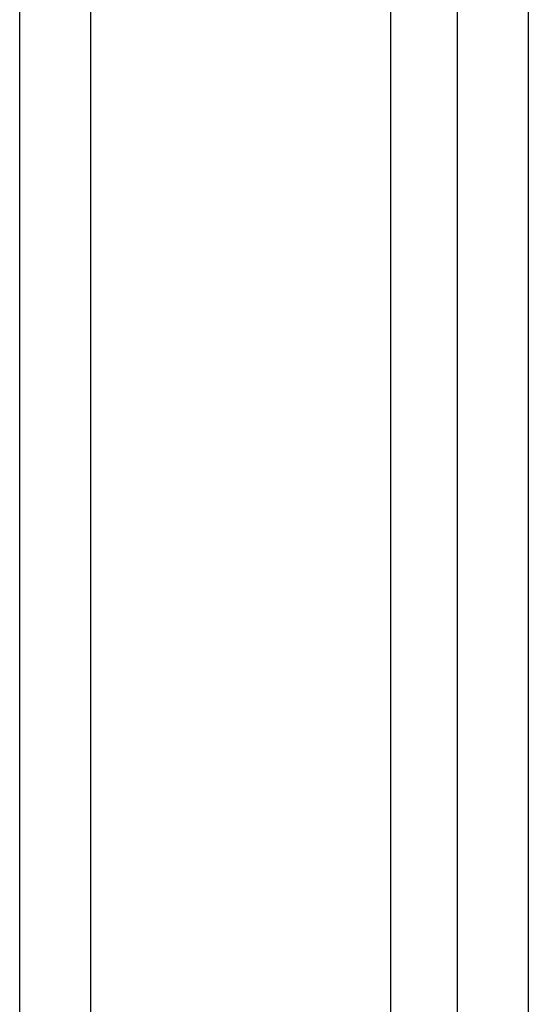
# Model space of a CAD drawing. Header units: inches. Extents: x 25 to 686, y 75 to 315.
# Tile 273 of 294: x 677.72 to 678.72, y 242.99 to 244.92. Entities that reach past the tile are written whole.
import ezdxf

# ---------------------------------------------------------------- set-up
doc = ezdxf.new("R2010")
doc.units = ezdxf.units.IN
doc.header["$MEASUREMENT"] = 0
doc.layers.add('Visible Edges(ANSI)', color=7, linetype='Continuous', lineweight=25)
doc.layers.add('Visible Tangent Edges(ANSI)', color=7, linetype='Continuous', lineweight=25)

msp = doc.modelspace()

# ---------------------------------------------------------------- linework, layer by layer
at = {"layer": 'Visible Edges(ANSI)'}
msp.add_line((678.4538, 231.8509), (678.4538, 256.0217), dxfattribs=at)
at = {"layer": 'Visible Tangent Edges(ANSI)'}
for p, q in [((678.5846, 256.1632), (678.5846, 231.83)), ((677.7233, 231.4145), (677.7233, 255.6808)), ((677.8634, 231.4145), (677.8634, 255.6808)), ((678.7246, 255.5304), (678.7246, 232.4628))]:
    msp.add_line(p, q, dxfattribs=at)

doc.saveas('drawing.dxf')
